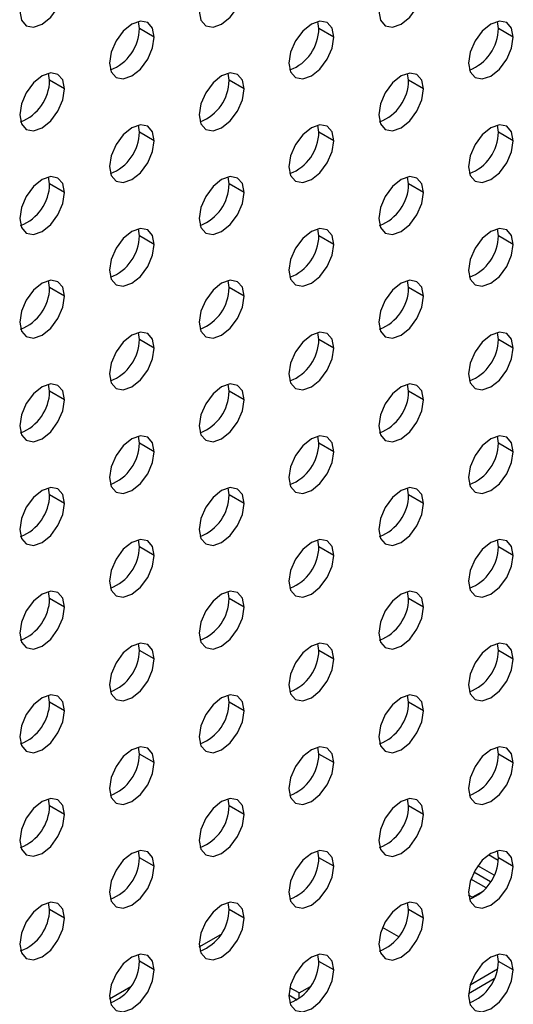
# Model space of a CAD drawing. Header units: millimetres. Extents: x 0 to 1118, y 0 to 864.
# Tile 393 of 438: x 1037.46 to 1039.79, y 675.92 to 680.58. Entities that reach past the tile are written whole.
import ezdxf

# ---------------------------------------------------------------- set-up
doc = ezdxf.new("R2010")
doc.units = ezdxf.units.MM

msp = doc.modelspace()

# ---------------------------------------------------------------- linework, layer by layer
at = {"color": 7, "linetype": 'Continuous', "lineweight": 25}
for p, q in [((1038.0246, 680.5338), (1038.02, 680.5668)), ((1038.8731, 680.5337), (1038.8686, 680.5667)), ((1039.7217, 680.5337), (1039.7171, 680.5666)), ((1038.0953, 680.493), (1038.0246, 680.5338)), ((1038.9438, 680.4929), (1038.8731, 680.5337)), ((1039.7924, 680.4928), (1039.7217, 680.5337)), ((1037.6003, 680.2889), (1037.5958, 680.3218)), ((1038.4489, 680.2888), (1038.4443, 680.3218)), ((1039.2974, 680.2887), (1039.2928, 680.3217)), ((1037.671, 680.2481), (1037.6003, 680.2889)), ((1038.5196, 680.248), (1038.4489, 680.2888)), ((1039.3681, 680.2479), (1039.2974, 680.2887)), ((1038.0246, 680.0439), (1038.02, 680.0768)), ((1038.0953, 680.0031), (1038.0246, 680.0439)), ((1038.8731, 680.0438), (1038.8686, 680.0767)), ((1038.9438, 680.003), (1038.8731, 680.0438)), ((1039.7217, 680.0437), (1039.7171, 680.0767)), ((1039.7924, 680.0029), (1039.7217, 680.0437)), ((1037.6003, 679.799), (1037.5958, 679.8319)), ((1038.4489, 679.7989), (1038.4443, 679.8318)), ((1039.2974, 679.7988), (1039.2928, 679.8317)), ((1037.671, 679.7582), (1037.6003, 679.799)), ((1038.5196, 679.7581), (1038.4489, 679.7989)), ((1039.3681, 679.758), (1039.2974, 679.7988)), ((1038.0246, 679.554), (1038.02, 679.5869)), ((1038.8731, 679.5539), (1038.8686, 679.5868)), ((1039.7217, 679.5538), (1039.7171, 679.5867)), ((1038.0953, 679.5132), (1038.0246, 679.554)), ((1038.9438, 679.5131), (1038.8731, 679.5539)), ((1039.7924, 679.513), (1039.7217, 679.5538)), ((1037.6003, 679.3091), (1037.5958, 679.342)), ((1038.4489, 679.309), (1038.4443, 679.3419)), ((1039.2974, 679.3089), (1039.2928, 679.3418)), ((1037.671, 679.2682), (1037.6003, 679.3091)), ((1038.5196, 679.2682), (1038.4489, 679.309)), ((1039.3681, 679.2681), (1039.2974, 679.3089)), ((1038.0246, 679.064), (1038.02, 679.097)), ((1038.0953, 679.0232), (1038.0246, 679.064)), ((1038.8731, 679.064), (1038.8686, 679.0969)), ((1038.9438, 679.0231), (1038.8731, 679.064)), ((1039.7217, 679.0639), (1039.7171, 679.0968)), ((1039.7924, 679.0231), (1039.7217, 679.0639)), ((1037.6003, 678.8191), (1037.5958, 678.8521)), ((1038.4489, 678.819), (1038.4443, 678.852)), ((1039.2974, 678.819), (1039.2928, 678.8519)), ((1037.671, 678.7783), (1037.6003, 678.8191)), ((1038.5196, 678.7782), (1038.4489, 678.819)), ((1039.3681, 678.7781), (1039.2974, 678.819)), ((1038.0246, 678.5741), (1038.02, 678.6071)), ((1038.8731, 678.574), (1038.8686, 678.607)), ((1039.7217, 678.574), (1039.7171, 678.6069)), ((1038.0953, 678.5333), (1038.0246, 678.5741)), ((1038.9438, 678.5332), (1038.8731, 678.574)), ((1039.7924, 678.5331), (1039.7217, 678.574)), ((1037.6003, 678.3292), (1037.5958, 678.3621)), ((1038.4489, 678.3291), (1038.4443, 678.3621)), ((1039.2974, 678.329), (1039.2928, 678.362)), ((1037.671, 678.2884), (1037.6003, 678.3292)), ((1038.5196, 678.2883), (1038.4489, 678.3291)), ((1039.3681, 678.2882), (1039.2974, 678.329)), ((1038.0246, 678.0842), (1038.02, 678.1171)), ((1038.0953, 678.0434), (1038.0246, 678.0842)), ((1038.8731, 678.0841), (1038.8686, 678.1171)), ((1038.9438, 678.0433), (1038.8731, 678.0841)), ((1039.7217, 678.084), (1039.7171, 678.117)), ((1039.7924, 678.0432), (1039.7217, 678.084)), ((1037.6003, 677.8393), (1037.5958, 677.8722)), ((1038.4489, 677.8392), (1038.4443, 677.8721)), ((1039.2974, 677.8391), (1039.2928, 677.872)), ((1037.671, 677.7985), (1037.6003, 677.8393)), ((1038.5196, 677.7984), (1038.4489, 677.8392)), ((1039.3681, 677.7983), (1039.2974, 677.8391)), ((1038.0246, 677.5943), (1038.02, 677.6272)), ((1038.8731, 677.5942), (1038.8686, 677.6271)), ((1039.7217, 677.5941), (1039.7171, 677.627)), ((1038.0953, 677.5535), (1038.0246, 677.5943)), ((1038.9438, 677.5534), (1038.8731, 677.5942)), ((1039.7924, 677.5533), (1039.7217, 677.5941)), ((1037.6003, 677.3494), (1037.5958, 677.3823)), ((1037.671, 677.3085), (1037.6003, 677.3494)), ((1038.4489, 677.3493), (1038.4443, 677.3822)), ((1038.5196, 677.3085), (1038.4489, 677.3493)), ((1039.2974, 677.3492), (1039.2928, 677.3821)), ((1039.3681, 677.3084), (1039.2974, 677.3492)), ((1038.0246, 677.1044), (1038.02, 677.1373)), ((1038.8731, 677.1043), (1038.8686, 677.1372)), ((1039.7217, 677.1042), (1039.7171, 677.1371)), ((1038.0953, 677.0635), (1038.0246, 677.1044)), ((1038.9438, 677.0635), (1038.8731, 677.1043)), ((1039.7924, 677.0634), (1039.7217, 677.1042)), ((1037.6003, 676.8594), (1037.5958, 676.8924)), ((1038.4489, 676.8593), (1038.4443, 676.8923)), ((1039.2974, 676.8593), (1039.2928, 676.8922)), ((1037.671, 676.8186), (1037.6003, 676.8594)), ((1038.5196, 676.8185), (1038.4489, 676.8593)), ((1039.3681, 676.8184), (1039.2974, 676.8593)), ((1038.0246, 676.6144), (1038.02, 676.6474)), ((1038.8731, 676.6143), (1038.8686, 676.6473)), ((1039.7179, 676.6444), (1039.7142, 676.6465)), ((1039.7217, 676.6143), (1039.7171, 676.6472)), ((1038.0953, 676.5736), (1038.0246, 676.6144)), ((1038.9438, 676.5735), (1038.8731, 676.6143)), ((1039.7211, 676.6017), (1039.6757, 676.6279)), ((1039.7924, 676.5734), (1039.7217, 676.6143)), ((1039.7017, 676.5313), (1039.6244, 676.5759)), ((1039.6636, 676.4716), (1039.5917, 676.5131)), ((1039.6848, 676.5002), (1039.6059, 676.5457)), ((1039.6477, 676.4548), (1039.5995, 676.427)), ((1039.6038, 676.4245), (1039.5809, 676.4377)), ((1037.6003, 676.3695), (1037.5958, 676.4024)), ((1037.671, 676.3287), (1037.6003, 676.3695)), ((1038.4489, 676.3694), (1038.4443, 676.4024)), ((1038.5196, 676.3286), (1038.4489, 676.3694)), ((1039.2974, 676.3693), (1039.2928, 676.4023)), ((1039.3681, 676.3285), (1039.2974, 676.3693)), ((1039.2505, 676.2407), (1039.174, 676.2848)), ((1038.3081, 676.1925), (1038.409, 676.2507)), ((1038.0246, 676.1245), (1038.02, 676.1574)), ((1038.8731, 676.1244), (1038.8686, 676.1574)), ((1039.7217, 676.1243), (1039.7171, 676.1573)), ((1038.0953, 676.0837), (1038.0246, 676.1245)), ((1038.9438, 676.0836), (1038.8731, 676.1244)), ((1039.7172, 676.0868), (1039.5882, 676.0123)), ((1039.7924, 676.0835), (1039.7217, 676.1243)), ((1039.7015, 676.041), (1039.5806, 675.9711)), ((1037.8839, 675.9476), (1037.9847, 676.0058)), ((1038.7796, 675.9748), (1038.7364, 675.9998)), ((1038.7796, 675.9748), (1038.8333, 676.0058)), ((1038.7318, 675.9657), (1038.771, 675.9431)), ((1038.7796, 675.9488), (1038.7796, 675.9748))]:
    msp.add_line(p, q, dxfattribs=at)
at = {"color": 7, "linetype": 'Continuous', "lineweight": 25, "flags": 128}
for points in [[(1037.4589, 680.6155), (1037.467, 680.5733), (1037.49, 680.5469), (1037.5244, 680.5402), (1037.565, 680.5543), (1037.6056, 680.587), (1037.64, 680.6335), (1037.663, 680.6865), (1037.671, 680.738)], [(1038.3074, 680.6155), (1038.3155, 680.5733), (1038.3385, 680.5468), (1038.3729, 680.5401), (1038.4135, 680.5542), (1038.4541, 680.587), (1038.4885, 680.6334), (1038.5115, 680.6864), (1038.5196, 680.7379)], [(1039.156, 680.6154), (1039.164, 680.5732), (1039.187, 680.5467), (1039.2214, 680.54), (1039.262, 680.5541), (1039.3026, 680.5869), (1039.337, 680.6333), (1039.36, 680.6863), (1039.3681, 680.7378)], [(1038.0953, 680.493), (1038.0872, 680.5352), (1038.0642, 680.5617), (1038.0298, 680.5684), (1037.9892, 680.5543), (1037.9486, 680.5215), (1037.9142, 680.4751), (1037.8912, 680.4221), (1037.8832, 680.3705)], [(1038.9438, 680.4929), (1038.9358, 680.5351), (1038.9128, 680.5616), (1038.8784, 680.5683), (1038.8378, 680.5542), (1038.7972, 680.5214), (1038.7628, 680.475), (1038.7398, 680.422), (1038.7317, 680.3705)], [(1039.7924, 680.4928), (1039.7843, 680.5351), (1039.7613, 680.5615), (1039.7269, 680.5682), (1039.6863, 680.5541), (1039.6457, 680.5213), (1039.6113, 680.4749), (1039.5883, 680.4219), (1039.5802, 680.3704)], [(1037.8832, 680.3705), (1037.8912, 680.3283), (1037.9142, 680.3019), (1037.9486, 680.2952), (1037.9892, 680.3093), (1038.0298, 680.342), (1038.0642, 680.3885), (1038.0872, 680.4415), (1038.0953, 680.493)], [(1038.7317, 680.3705), (1038.7398, 680.3283), (1038.7628, 680.3018), (1038.7972, 680.2951), (1038.8378, 680.3092), (1038.8784, 680.342), (1038.9128, 680.3884), (1038.9358, 680.4414), (1038.9438, 680.4929)], [(1039.5802, 680.3704), (1039.5883, 680.3282), (1039.6113, 680.3017), (1039.6457, 680.295), (1039.6863, 680.3091), (1039.7269, 680.3419), (1039.7613, 680.3883), (1039.7843, 680.4413), (1039.7924, 680.4928)], [(1037.671, 680.2481), (1037.663, 680.2903), (1037.64, 680.3168), (1037.6056, 680.3234), (1037.565, 680.3093), (1037.5244, 680.2766), (1037.49, 680.2302), (1037.467, 680.1772), (1037.4589, 680.1256)], [(1038.5196, 680.248), (1038.5115, 680.2902), (1038.4885, 680.3167), (1038.4541, 680.3234), (1038.4135, 680.3093), (1038.3729, 680.2765), (1038.3385, 680.2301), (1038.3155, 680.1771), (1038.3074, 680.1255)], [(1039.3681, 680.2479), (1039.36, 680.2901), (1039.337, 680.3166), (1039.3026, 680.3233), (1039.262, 680.3092), (1039.2214, 680.2764), (1039.187, 680.23), (1039.164, 680.177), (1039.156, 680.1255)], [(1037.4589, 680.1256), (1037.467, 680.0834), (1037.49, 680.0569), (1037.5244, 680.0503), (1037.565, 680.0644), (1037.6056, 680.0971), (1037.64, 680.1435), (1037.663, 680.1965), (1037.671, 680.2481)], [(1038.3074, 680.1255), (1038.3155, 680.0833), (1038.3385, 680.0569), (1038.3729, 680.0502), (1038.4135, 680.0643), (1038.4541, 680.097), (1038.4885, 680.1435), (1038.5115, 680.1965), (1038.5196, 680.248)], [(1039.156, 680.1255), (1039.164, 680.0832), (1039.187, 680.0568), (1039.2214, 680.0501), (1039.262, 680.0642), (1039.3026, 680.097), (1039.337, 680.1434), (1039.36, 680.1964), (1039.3681, 680.2479)], [(1038.0953, 680.0031), (1038.0872, 680.0453), (1038.0642, 680.0718), (1038.0298, 680.0784), (1037.9892, 680.0643), (1037.9486, 680.0316), (1037.9142, 679.9852), (1037.8912, 679.9321), (1037.8832, 679.8806)], [(1038.9438, 680.003), (1038.9358, 680.0452), (1038.9128, 680.0717), (1038.8784, 680.0784), (1038.8378, 680.0642), (1038.7972, 680.0315), (1038.7628, 679.9851), (1038.7398, 679.9321), (1038.7317, 679.8805)], [(1039.7924, 680.0029), (1039.7843, 680.0451), (1039.7613, 680.0716), (1039.7269, 680.0783), (1039.6863, 680.0642), (1039.6457, 680.0314), (1039.6113, 679.985), (1039.5883, 679.932), (1039.5802, 679.8805)], [(1037.8832, 679.8806), (1037.8912, 679.8384), (1037.9142, 679.8119), (1037.9486, 679.8053), (1037.9892, 679.8194), (1038.0298, 679.8521), (1038.0642, 679.8985), (1038.0872, 679.9515), (1038.0953, 680.0031)], [(1038.7317, 679.8805), (1038.7398, 679.8383), (1038.7628, 679.8119), (1038.7972, 679.8052), (1038.8378, 679.8193), (1038.8784, 679.852), (1038.9128, 679.8985), (1038.9358, 679.9515), (1038.9438, 680.003)], [(1039.5802, 679.8805), (1039.5883, 679.8382), (1039.6113, 679.8118), (1039.6457, 679.8051), (1039.6863, 679.8192), (1039.7269, 679.852), (1039.7613, 679.8984), (1039.7843, 679.9514), (1039.7924, 680.0029)], [(1037.671, 679.7582), (1037.663, 679.8004), (1037.64, 679.8268), (1037.6056, 679.8335), (1037.565, 679.8194), (1037.5244, 679.7867), (1037.49, 679.7402), (1037.467, 679.6872), (1037.4589, 679.6357)], [(1038.5196, 679.7581), (1038.5115, 679.8003), (1038.4885, 679.8267), (1038.4541, 679.8334), (1038.4135, 679.8193), (1038.3729, 679.7866), (1038.3385, 679.7402), (1038.3155, 679.6871), (1038.3074, 679.6356)], [(1039.3681, 679.758), (1039.36, 679.8002), (1039.337, 679.8267), (1039.3026, 679.8334), (1039.262, 679.8192), (1039.2214, 679.7865), (1039.187, 679.7401), (1039.164, 679.6871), (1039.156, 679.6355)], [(1037.4589, 679.6357), (1037.467, 679.5935), (1037.49, 679.567), (1037.5244, 679.5603), (1037.565, 679.5744), (1037.6056, 679.6072), (1037.64, 679.6536), (1037.663, 679.7066), (1037.671, 679.7582)], [(1038.3074, 679.6356), (1038.3155, 679.5934), (1038.3385, 679.5669), (1038.3729, 679.5603), (1038.4135, 679.5744), (1038.4541, 679.6071), (1038.4885, 679.6535), (1038.5115, 679.7065), (1038.5196, 679.7581)], [(1039.156, 679.6355), (1039.164, 679.5933), (1039.187, 679.5669), (1039.2214, 679.5602), (1039.262, 679.5743), (1039.3026, 679.607), (1039.337, 679.6535), (1039.36, 679.7065), (1039.3681, 679.758)], [(1038.0953, 679.5132), (1038.0872, 679.5554), (1038.0642, 679.5818), (1038.0298, 679.5885), (1037.9892, 679.5744), (1037.9486, 679.5416), (1037.9142, 679.4952), (1037.8912, 679.4422), (1037.8832, 679.3907)], [(1038.9438, 679.5131), (1038.9358, 679.5553), (1038.9128, 679.5817), (1038.8784, 679.5884), (1038.8378, 679.5743), (1038.7972, 679.5416), (1038.7628, 679.4952), (1038.7398, 679.4421), (1038.7317, 679.3906)], [(1039.7924, 679.513), (1039.7843, 679.5552), (1039.7613, 679.5817), (1039.7269, 679.5884), (1039.6863, 679.5742), (1039.6457, 679.5415), (1039.6113, 679.4951), (1039.5883, 679.4421), (1039.5802, 679.3905)], [(1037.8832, 679.3907), (1037.8912, 679.3485), (1037.9142, 679.322), (1037.9486, 679.3153), (1037.9892, 679.3294), (1038.0298, 679.3622), (1038.0642, 679.4086), (1038.0872, 679.4616), (1038.0953, 679.5132)], [(1038.7317, 679.3906), (1038.7398, 679.3484), (1038.7628, 679.3219), (1038.7972, 679.3153), (1038.8378, 679.3294), (1038.8784, 679.3621), (1038.9128, 679.4085), (1038.9358, 679.4615), (1038.9438, 679.5131)], [(1039.5802, 679.3905), (1039.5883, 679.3483), (1039.6113, 679.3219), (1039.6457, 679.3152), (1039.6863, 679.3293), (1039.7269, 679.362), (1039.7613, 679.4085), (1039.7843, 679.4615), (1039.7924, 679.513)], [(1037.671, 679.2682), (1037.663, 679.3104), (1037.64, 679.3369), (1037.6056, 679.3436), (1037.565, 679.3295), (1037.5244, 679.2967), (1037.49, 679.2503), (1037.467, 679.1973), (1037.4589, 679.1458)], [(1038.5196, 679.2682), (1038.5115, 679.3104), (1038.4885, 679.3368), (1038.4541, 679.3435), (1038.4135, 679.3294), (1038.3729, 679.2966), (1038.3385, 679.2502), (1038.3155, 679.1972), (1038.3074, 679.1457)], [(1039.3681, 679.2681), (1039.36, 679.3103), (1039.337, 679.3367), (1039.3026, 679.3434), (1039.262, 679.3293), (1039.2214, 679.2966), (1039.187, 679.2502), (1039.164, 679.1971), (1039.156, 679.1456)], [(1037.4589, 679.1458), (1037.467, 679.1036), (1037.49, 679.0771), (1037.5244, 679.0704), (1037.565, 679.0845), (1037.6056, 679.1173), (1037.64, 679.1637), (1037.663, 679.2167), (1037.671, 679.2682)], [(1038.3074, 679.1457), (1038.3155, 679.1035), (1038.3385, 679.077), (1038.3729, 679.0703), (1038.4135, 679.0844), (1038.4541, 679.1172), (1038.4885, 679.1636), (1038.5115, 679.2166), (1038.5196, 679.2682)], [(1039.156, 679.1456), (1039.164, 679.1034), (1039.187, 679.0769), (1039.2214, 679.0703), (1039.262, 679.0844), (1039.3026, 679.1171), (1039.337, 679.1635), (1039.36, 679.2165), (1039.3681, 679.2681)], [(1038.0953, 679.0232), (1038.0872, 679.0654), (1038.0642, 679.0919), (1038.0298, 679.0986), (1037.9892, 679.0845), (1037.9486, 679.0517), (1037.9142, 679.0053), (1037.8912, 678.9523), (1037.8832, 678.9008)], [(1038.9438, 679.0231), (1038.9358, 679.0654), (1038.9128, 679.0918), (1038.8784, 679.0985), (1038.8378, 679.0844), (1038.7972, 679.0516), (1038.7628, 679.0052), (1038.7398, 678.9522), (1038.7317, 678.9007)], [(1039.7924, 679.0231), (1039.7843, 679.0653), (1039.7613, 679.0917), (1039.7269, 679.0984), (1039.6863, 679.0843), (1039.6457, 679.0516), (1039.6113, 679.0051), (1039.5883, 678.9521), (1039.5802, 678.9006)], [(1037.8832, 678.9008), (1037.8912, 678.8586), (1037.9142, 678.8321), (1037.9486, 678.8254), (1037.9892, 678.8395), (1038.0298, 678.8723), (1038.0642, 678.9187), (1038.0872, 678.9717), (1038.0953, 679.0232)], [(1038.7317, 678.9007), (1038.7398, 678.8585), (1038.7628, 678.832), (1038.7972, 678.8253), (1038.8378, 678.8394), (1038.8784, 678.8722), (1038.9128, 678.9186), (1038.9358, 678.9716), (1038.9438, 679.0231)], [(1039.5802, 678.9006), (1039.5883, 678.8584), (1039.6113, 678.8319), (1039.6457, 678.8252), (1039.6863, 678.8394), (1039.7269, 678.8721), (1039.7613, 678.9185), (1039.7843, 678.9715), (1039.7924, 679.0231)], [(1037.671, 678.7783), (1037.663, 678.8205), (1037.64, 678.847), (1037.6056, 678.8537), (1037.565, 678.8396), (1037.5244, 678.8068), (1037.49, 678.7604), (1037.467, 678.7074), (1037.4589, 678.6558)], [(1038.5196, 678.7782), (1038.5115, 678.8204), (1038.4885, 678.8469), (1038.4541, 678.8536), (1038.4135, 678.8395), (1038.3729, 678.8067), (1038.3385, 678.7603), (1038.3155, 678.7073), (1038.3074, 678.6558)], [(1039.3681, 678.7781), (1039.36, 678.8204), (1039.337, 678.8468), (1039.3026, 678.8535), (1039.262, 678.8394), (1039.2214, 678.8066), (1039.187, 678.7602), (1039.164, 678.7072), (1039.156, 678.6557)], [(1037.4589, 678.6558), (1037.467, 678.6136), (1037.49, 678.5872), (1037.5244, 678.5805), (1037.565, 678.5946), (1037.6056, 678.6274), (1037.64, 678.6738), (1037.663, 678.7268), (1037.671, 678.7783)], [(1038.3074, 678.6558), (1038.3155, 678.6136), (1038.3385, 678.5871), (1038.3729, 678.5804), (1038.4135, 678.5945), (1038.4541, 678.6273), (1038.4885, 678.6737), (1038.5115, 678.7267), (1038.5196, 678.7782)], [(1039.156, 678.6557), (1039.164, 678.6135), (1039.187, 678.587), (1039.2214, 678.5803), (1039.262, 678.5944), (1039.3026, 678.6272), (1039.337, 678.6736), (1039.36, 678.7266), (1039.3681, 678.7781)], [(1038.0953, 678.5333), (1038.0872, 678.5755), (1038.0642, 678.602), (1038.0298, 678.6087), (1037.9892, 678.5946), (1037.9486, 678.5618), (1037.9142, 678.5154), (1037.8912, 678.4624), (1037.8832, 678.4108)], [(1038.9438, 678.5332), (1038.9358, 678.5754), (1038.9128, 678.6019), (1038.8784, 678.6086), (1038.8378, 678.5945), (1038.7972, 678.5617), (1038.7628, 678.5153), (1038.7398, 678.4623), (1038.7317, 678.4108)], [(1039.7924, 678.5331), (1039.7843, 678.5754), (1039.7613, 678.6018), (1039.7269, 678.6085), (1039.6863, 678.5944), (1039.6457, 678.5616), (1039.6113, 678.5152), (1039.5883, 678.4622), (1039.5802, 678.4107)], [(1037.8832, 678.4108), (1037.8912, 678.3686), (1037.9142, 678.3422), (1037.9486, 678.3355), (1037.9892, 678.3496), (1038.0298, 678.3823), (1038.0642, 678.4288), (1038.0872, 678.4818), (1038.0953, 678.5333)], [(1038.7317, 678.4108), (1038.7398, 678.3686), (1038.7628, 678.3421), (1038.7972, 678.3354), (1038.8378, 678.3495), (1038.8784, 678.3823), (1038.9128, 678.4287), (1038.9358, 678.4817), (1038.9438, 678.5332)], [(1039.5802, 678.4107), (1039.5883, 678.3685), (1039.6113, 678.342), (1039.6457, 678.3353), (1039.6863, 678.3494), (1039.7269, 678.3822), (1039.7613, 678.4286), (1039.7843, 678.4816), (1039.7924, 678.5331)], [(1037.671, 678.2884), (1037.663, 678.3306), (1037.64, 678.3571), (1037.6056, 678.3637), (1037.565, 678.3496), (1037.5244, 678.3169), (1037.49, 678.2705), (1037.467, 678.2175), (1037.4589, 678.1659)], [(1038.5196, 678.2883), (1038.5115, 678.3305), (1038.4885, 678.357), (1038.4541, 678.3637), (1038.4135, 678.3496), (1038.3729, 678.3168), (1038.3385, 678.2704), (1038.3155, 678.2174), (1038.3074, 678.1658)], [(1039.3681, 678.2882), (1039.36, 678.3304), (1039.337, 678.3569), (1039.3026, 678.3636), (1039.262, 678.3495), (1039.2214, 678.3167), (1039.187, 678.2703), (1039.164, 678.2173), (1039.156, 678.1658)], [(1037.4589, 678.1659), (1037.467, 678.1237), (1037.49, 678.0972), (1037.5244, 678.0906), (1037.565, 678.1047), (1037.6056, 678.1374), (1037.64, 678.1838), (1037.663, 678.2368), (1037.671, 678.2884)], [(1038.3074, 678.1658), (1038.3155, 678.1236), (1038.3385, 678.0972), (1038.3729, 678.0905), (1038.4135, 678.1046), (1038.4541, 678.1373), (1038.4885, 678.1838), (1038.5115, 678.2368), (1038.5196, 678.2883)], [(1039.156, 678.1658), (1039.164, 678.1236), (1039.187, 678.0971), (1039.2214, 678.0904), (1039.262, 678.1045), (1039.3026, 678.1373), (1039.337, 678.1837), (1039.36, 678.2367), (1039.3681, 678.2882)], [(1038.0953, 678.0434), (1038.0872, 678.0856), (1038.0642, 678.1121), (1038.0298, 678.1187), (1037.9892, 678.1046), (1037.9486, 678.0719), (1037.9142, 678.0255), (1037.8912, 677.9725), (1037.8832, 677.9209)], [(1038.9438, 678.0433), (1038.9358, 678.0855), (1038.9128, 678.112), (1038.8784, 678.1187), (1038.8378, 678.1046), (1038.7972, 678.0718), (1038.7628, 678.0254), (1038.7398, 677.9724), (1038.7317, 677.9208)], [(1039.7924, 678.0432), (1039.7843, 678.0854), (1039.7613, 678.1119), (1039.7269, 678.1186), (1039.6863, 678.1045), (1039.6457, 678.0717), (1039.6113, 678.0253), (1039.5883, 677.9723), (1039.5802, 677.9208)], [(1037.8832, 677.9209), (1037.8912, 677.8787), (1037.9142, 677.8522), (1037.9486, 677.8456), (1037.9892, 677.8597), (1038.0298, 677.8924), (1038.0642, 677.9388), (1038.0872, 677.9918), (1038.0953, 678.0434)], [(1038.7317, 677.9208), (1038.7398, 677.8786), (1038.7628, 677.8522), (1038.7972, 677.8455), (1038.8378, 677.8596), (1038.8784, 677.8923), (1038.9128, 677.9388), (1038.9358, 677.9918), (1038.9438, 678.0433)], [(1039.5802, 677.9208), (1039.5883, 677.8785), (1039.6113, 677.8521), (1039.6457, 677.8454), (1039.6863, 677.8595), (1039.7269, 677.8923), (1039.7613, 677.9387), (1039.7843, 677.9917), (1039.7924, 678.0432)], [(1037.671, 677.7985), (1037.663, 677.8407), (1037.64, 677.8671), (1037.6056, 677.8738), (1037.565, 677.8597), (1037.5244, 677.827), (1037.49, 677.7805), (1037.467, 677.7275), (1037.4589, 677.676)], [(1038.5196, 677.7984), (1038.5115, 677.8406), (1038.4885, 677.8671), (1038.4541, 677.8737), (1038.4135, 677.8596), (1038.3729, 677.8269), (1038.3385, 677.7805), (1038.3155, 677.7274), (1038.3074, 677.6759)], [(1039.3681, 677.7983), (1039.36, 677.8405), (1039.337, 677.867), (1039.3026, 677.8737), (1039.262, 677.8595), (1039.2214, 677.8268), (1039.187, 677.7804), (1039.164, 677.7274), (1039.156, 677.6758)], [(1037.4589, 677.676), (1037.467, 677.6338), (1037.49, 677.6073), (1037.5244, 677.6006), (1037.565, 677.6147), (1037.6056, 677.6475), (1037.64, 677.6939), (1037.663, 677.7469), (1037.671, 677.7985)], [(1038.3074, 677.6759), (1038.3155, 677.6337), (1038.3385, 677.6072), (1038.3729, 677.6006), (1038.4135, 677.6147), (1038.4541, 677.6474), (1038.4885, 677.6938), (1038.5115, 677.7468), (1038.5196, 677.7984)], [(1039.156, 677.6758), (1039.164, 677.6336), (1039.187, 677.6072), (1039.2214, 677.6005), (1039.262, 677.6146), (1039.3026, 677.6473), (1039.337, 677.6938), (1039.36, 677.7468), (1039.3681, 677.7983)], [(1038.0953, 677.5535), (1038.0872, 677.5957), (1038.0642, 677.6221), (1038.0298, 677.6288), (1037.9892, 677.6147), (1037.9486, 677.582), (1037.9142, 677.5355), (1037.8912, 677.4825), (1037.8832, 677.431)], [(1038.9438, 677.5534), (1038.9358, 677.5956), (1038.9128, 677.622), (1038.8784, 677.6287), (1038.8378, 677.6146), (1038.7972, 677.5819), (1038.7628, 677.5355), (1038.7398, 677.4824), (1038.7317, 677.4309)], [(1039.7924, 677.5533), (1039.7843, 677.5955), (1039.7613, 677.622), (1039.7269, 677.6287), (1039.6863, 677.6145), (1039.6457, 677.5818), (1039.6113, 677.5354), (1039.5883, 677.4824), (1039.5802, 677.4308)], [(1037.8832, 677.431), (1037.8912, 677.3888), (1037.9142, 677.3623), (1037.9486, 677.3556), (1037.9892, 677.3697), (1038.0298, 677.4025), (1038.0642, 677.4489), (1038.0872, 677.5019), (1038.0953, 677.5535)], [(1038.7317, 677.4309), (1038.7398, 677.3887), (1038.7628, 677.3622), (1038.7972, 677.3556), (1038.8378, 677.3697), (1038.8784, 677.4024), (1038.9128, 677.4488), (1038.9358, 677.5018), (1038.9438, 677.5534)], [(1039.5802, 677.4308), (1039.5883, 677.3886), (1039.6113, 677.3622), (1039.6457, 677.3555), (1039.6863, 677.3696), (1039.7269, 677.4023), (1039.7613, 677.4488), (1039.7843, 677.5018), (1039.7924, 677.5533)], [(1037.671, 677.3085), (1037.663, 677.3507), (1037.64, 677.3772), (1037.6056, 677.3839), (1037.565, 677.3698), (1037.5244, 677.337), (1037.49, 677.2906), (1037.467, 677.2376), (1037.4589, 677.1861)], [(1038.5196, 677.3085), (1038.5115, 677.3507), (1038.4885, 677.3771), (1038.4541, 677.3838), (1038.4135, 677.3697), (1038.3729, 677.3369), (1038.3385, 677.2905), (1038.3155, 677.2375), (1038.3074, 677.186)], [(1039.3681, 677.3084), (1039.36, 677.3506), (1039.337, 677.377), (1039.3026, 677.3837), (1039.262, 677.3696), (1039.2214, 677.3369), (1039.187, 677.2905), (1039.164, 677.2374), (1039.156, 677.1859)], [(1037.4589, 677.1861), (1037.467, 677.1439), (1037.49, 677.1174), (1037.5244, 677.1107), (1037.565, 677.1248), (1037.6056, 677.1576), (1037.64, 677.204), (1037.663, 677.257), (1037.671, 677.3085)], [(1038.3074, 677.186), (1038.3155, 677.1438), (1038.3385, 677.1173), (1038.3729, 677.1106), (1038.4135, 677.1247), (1038.4541, 677.1575), (1038.4885, 677.2039), (1038.5115, 677.2569), (1038.5196, 677.3085)], [(1039.156, 677.1859), (1039.164, 677.1437), (1039.187, 677.1172), (1039.2214, 677.1106), (1039.262, 677.1247), (1039.3026, 677.1574), (1039.337, 677.2038), (1039.36, 677.2568), (1039.3681, 677.3084)], [(1038.0953, 677.0635), (1038.0872, 677.1057), (1038.0642, 677.1322), (1038.0298, 677.1389), (1037.9892, 677.1248), (1037.9486, 677.092), (1037.9142, 677.0456), (1037.8912, 676.9926), (1037.8832, 676.9411)], [(1038.9438, 677.0635), (1038.9358, 677.1057), (1038.9128, 677.1321), (1038.8784, 677.1388), (1038.8378, 677.1247), (1038.7972, 677.0919), (1038.7628, 677.0455), (1038.7398, 676.9925), (1038.7317, 676.941)], [(1039.7924, 677.0634), (1039.7843, 677.1056), (1039.7613, 677.132), (1039.7269, 677.1387), (1039.6863, 677.1246), (1039.6457, 677.0919), (1039.6113, 677.0455), (1039.5883, 676.9924), (1039.5802, 676.9409)], [(1037.8832, 676.9411), (1037.8912, 676.8989), (1037.9142, 676.8724), (1037.9486, 676.8657), (1037.9892, 676.8798), (1038.0298, 676.9126), (1038.0642, 676.959), (1038.0872, 677.012), (1038.0953, 677.0635)], [(1038.7317, 676.941), (1038.7398, 676.8988), (1038.7628, 676.8723), (1038.7972, 676.8656), (1038.8378, 676.8797), (1038.8784, 676.9125), (1038.9128, 676.9589), (1038.9358, 677.0119), (1038.9438, 677.0635)], [(1039.5802, 676.9409), (1039.5883, 676.8987), (1039.6113, 676.8722), (1039.6457, 676.8656), (1039.6863, 676.8797), (1039.7269, 676.9124), (1039.7613, 676.9588), (1039.7843, 677.0118), (1039.7924, 677.0634)], [(1037.671, 676.8186), (1037.663, 676.8608), (1037.64, 676.8873), (1037.6056, 676.894), (1037.565, 676.8799), (1037.5244, 676.8471), (1037.49, 676.8007), (1037.467, 676.7477), (1037.4589, 676.6961)], [(1038.5196, 676.8185), (1038.5115, 676.8607), (1038.4885, 676.8872), (1038.4541, 676.8939), (1038.4135, 676.8798), (1038.3729, 676.847), (1038.3385, 676.8006), (1038.3155, 676.7476), (1038.3074, 676.6961)], [(1039.3681, 676.8184), (1039.36, 676.8607), (1039.337, 676.8871), (1039.3026, 676.8938), (1039.262, 676.8797), (1039.2214, 676.8469), (1039.187, 676.8005), (1039.164, 676.7475), (1039.156, 676.696)], [(1037.4589, 676.6961), (1037.467, 676.6539), (1037.49, 676.6275), (1037.5244, 676.6208), (1037.565, 676.6349), (1037.6056, 676.6677), (1037.64, 676.7141), (1037.663, 676.7671), (1037.671, 676.8186)], [(1038.3074, 676.6961), (1038.3155, 676.6539), (1038.3385, 676.6274), (1038.3729, 676.6207), (1038.4135, 676.6348), (1038.4541, 676.6676), (1038.4885, 676.714), (1038.5115, 676.767), (1038.5196, 676.8185)], [(1039.156, 676.696), (1039.164, 676.6538), (1039.187, 676.6273), (1039.2214, 676.6206), (1039.262, 676.6347), (1039.3026, 676.6675), (1039.337, 676.7139), (1039.36, 676.7669), (1039.3681, 676.8184)], [(1038.0953, 676.5736), (1038.0872, 676.6158), (1038.0642, 676.6423), (1038.0298, 676.649), (1037.9892, 676.6349), (1037.9486, 676.6021), (1037.9142, 676.5557), (1037.8912, 676.5027), (1037.8832, 676.4511)], [(1038.9438, 676.5735), (1038.9358, 676.6157), (1038.9128, 676.6422), (1038.8784, 676.6489), (1038.8378, 676.6348), (1038.7972, 676.602), (1038.7628, 676.5556), (1038.7398, 676.5026), (1038.7317, 676.4511)], [(1039.7924, 676.5734), (1039.7843, 676.6157), (1039.7613, 676.6421), (1039.7269, 676.6488), (1039.6863, 676.6347), (1039.6457, 676.6019), (1039.6113, 676.5555), (1039.5883, 676.5025), (1039.5802, 676.451)], [(1037.8832, 676.4511), (1037.8912, 676.4089), (1037.9142, 676.3825), (1037.9486, 676.3758), (1037.9892, 676.3899), (1038.0298, 676.4227), (1038.0642, 676.4691), (1038.0872, 676.5221), (1038.0953, 676.5736)], [(1038.7317, 676.4511), (1038.7398, 676.4089), (1038.7628, 676.3824), (1038.7972, 676.3757), (1038.8378, 676.3898), (1038.8784, 676.4226), (1038.9128, 676.469), (1038.9358, 676.522), (1038.9438, 676.5735)], [(1039.5802, 676.451), (1039.5883, 676.4088), (1039.6113, 676.3823), (1039.6457, 676.3756), (1039.6863, 676.3897), (1039.7269, 676.4225), (1039.7613, 676.4689), (1039.7843, 676.5219), (1039.7924, 676.5734)], [(1037.671, 676.3287), (1037.663, 676.3709), (1037.64, 676.3974), (1037.6056, 676.404), (1037.565, 676.3899), (1037.5244, 676.3572), (1037.49, 676.3108), (1037.467, 676.2578), (1037.4589, 676.2062)], [(1038.5196, 676.3286), (1038.5115, 676.3708), (1038.4885, 676.3973), (1038.4541, 676.404), (1038.4135, 676.3899), (1038.3729, 676.3571), (1038.3385, 676.3107), (1038.3155, 676.2577), (1038.3074, 676.2061)], [(1039.3681, 676.3285), (1039.36, 676.3707), (1039.337, 676.3972), (1039.3026, 676.4039), (1039.262, 676.3898), (1039.2214, 676.357), (1039.187, 676.3106), (1039.164, 676.2576), (1039.156, 676.2061)], [(1037.4589, 676.2062), (1037.467, 676.164), (1037.49, 676.1375), (1037.5244, 676.1309), (1037.565, 676.145), (1037.6056, 676.1777), (1037.64, 676.2241), (1037.663, 676.2772), (1037.671, 676.3287)], [(1038.3074, 676.2061), (1038.3155, 676.1639), (1038.3385, 676.1375), (1038.3729, 676.1308), (1038.4135, 676.1449), (1038.4541, 676.1776), (1038.4885, 676.2241), (1038.5115, 676.2771), (1038.5196, 676.3286)], [(1039.156, 676.2061), (1039.164, 676.1639), (1039.187, 676.1374), (1039.2214, 676.1307), (1039.262, 676.1448), (1039.3026, 676.1776), (1039.337, 676.224), (1039.36, 676.277), (1039.3681, 676.3285)], [(1038.0953, 676.0837), (1038.0872, 676.1259), (1038.0642, 676.1524), (1038.0298, 676.159), (1037.9892, 676.1449), (1037.9486, 676.1122), (1037.9142, 676.0658), (1037.8912, 676.0128), (1037.8832, 675.9612)], [(1038.9438, 676.0836), (1038.9358, 676.1258), (1038.9128, 676.1523), (1038.8784, 676.159), (1038.8378, 676.1449), (1038.7972, 676.1121), (1038.7628, 676.0657), (1038.7398, 676.0127), (1038.7317, 675.9611)], [(1039.7924, 676.0835), (1039.7843, 676.1257), (1039.7613, 676.1522), (1039.7269, 676.1589), (1039.6863, 676.1448), (1039.6457, 676.112), (1039.6113, 676.0656), (1039.5883, 676.0126), (1039.5802, 675.9611)], [(1037.8832, 675.9612), (1037.8912, 675.919), (1037.9142, 675.8925), (1037.9486, 675.8859), (1037.9892, 675.9), (1038.0298, 675.9327), (1038.0642, 675.9791), (1038.0872, 676.0321), (1038.0953, 676.0837)], [(1038.7317, 675.9611), (1038.7398, 675.9189), (1038.7628, 675.8925), (1038.7972, 675.8858), (1038.8378, 675.8999), (1038.8784, 675.9326), (1038.9128, 675.9791), (1038.9358, 676.0321), (1038.9438, 676.0836)], [(1039.5802, 675.9611), (1039.5883, 675.9189), (1039.6113, 675.8924), (1039.6457, 675.8857), (1039.6863, 675.8998), (1039.7269, 675.9326), (1039.7613, 675.979), (1039.7843, 676.032), (1039.7924, 676.0835)]]:
    msp.add_lwpolyline(points, dxfattribs=at)
at = {"color": 7, "linetype": 'Continuous', "lineweight": 25}
for centre, radius, start, end in [((1037.8121, 680.5362), 0.2125, 290.8517, 359.3594), ((1038.6606, 680.5361), 0.2125, 290.8517, 359.3594), ((1039.5092, 680.536), 0.2125, 290.8517, 359.3594), ((1037.3878, 680.2913), 0.2125, 290.8517, 359.3594), ((1038.2364, 680.2912), 0.2125, 290.8517, 359.3594), ((1039.0849, 680.2911), 0.2125, 290.8517, 359.3594), ((1037.8121, 680.0463), 0.2125, 290.8517, 359.3594), ((1038.6606, 680.0462), 0.2125, 290.8517, 359.3594), ((1039.5092, 680.0461), 0.2125, 290.8517, 359.3594), ((1037.3878, 679.8014), 0.2125, 290.8517, 359.3594), ((1038.2364, 679.8013), 0.2125, 290.8517, 359.3594), ((1039.0849, 679.8012), 0.2125, 290.8517, 359.3594), ((1037.8121, 679.5563), 0.2125, 290.8517, 359.3594), ((1038.6606, 679.5563), 0.2125, 290.8517, 359.3594), ((1039.5092, 679.5562), 0.2125, 290.8517, 359.3594), ((1037.3878, 679.3114), 0.2125, 290.8517, 359.3594), ((1038.2364, 679.3113), 0.2125, 290.8517, 359.3594), ((1039.0849, 679.3113), 0.2125, 290.8517, 359.3594), ((1037.8121, 679.0664), 0.2125, 290.8517, 359.3594), ((1038.6606, 679.0663), 0.2125, 290.8517, 359.3594), ((1039.5092, 679.0663), 0.2125, 290.8517, 359.3594), ((1037.3878, 678.8215), 0.2125, 290.8517, 359.3594), ((1038.2364, 678.8214), 0.2125, 290.8517, 359.3594), ((1039.0849, 678.8213), 0.2125, 290.8517, 359.3594), ((1037.8121, 678.5765), 0.2125, 290.8517, 359.3594), ((1038.6606, 678.5764), 0.2125, 290.8517, 359.3594), ((1039.5092, 678.5763), 0.2125, 290.8517, 359.3594), ((1037.3878, 678.3316), 0.2125, 290.8517, 359.3594), ((1038.2364, 678.3315), 0.2125, 290.8517, 359.3594), ((1039.0849, 678.3314), 0.2125, 290.8517, 359.3594), ((1037.8121, 678.0866), 0.2125, 290.8517, 359.3594), ((1038.6606, 678.0865), 0.2125, 290.8517, 359.3594), ((1039.5092, 678.0864), 0.2125, 290.8517, 359.3594), ((1037.3878, 677.8417), 0.2125, 290.8517, 359.3594), ((1038.2364, 677.8416), 0.2125, 290.8517, 359.3594), ((1039.0849, 677.8415), 0.2125, 290.8517, 359.3594), ((1037.8121, 677.5967), 0.2125, 290.8517, 359.3594), ((1038.6606, 677.5966), 0.2125, 290.8517, 359.3594), ((1039.5092, 677.5965), 0.2125, 290.8517, 359.3594), ((1037.3878, 677.3517), 0.2125, 290.8517, 359.3594), ((1038.2364, 677.3516), 0.2125, 290.8517, 359.3594), ((1039.0849, 677.3516), 0.2125, 290.8517, 359.3594), ((1037.8121, 677.1067), 0.2125, 290.8517, 359.3594), ((1038.6606, 677.1066), 0.2125, 290.8517, 359.3594), ((1039.5092, 677.1066), 0.2125, 290.8517, 359.3594), ((1037.3878, 676.8618), 0.2125, 290.8517, 359.3594), ((1038.2364, 676.8617), 0.2125, 290.8517, 359.3594), ((1039.0849, 676.8616), 0.2125, 290.8517, 359.3594), ((1037.8121, 676.6168), 0.2125, 290.8517, 359.3594), ((1038.6606, 676.6167), 0.2125, 290.8517, 359.3594), ((1039.5092, 676.6166), 0.2125, 290.8517, 359.3594), ((1037.3878, 676.3719), 0.2125, 290.8517, 359.3594), ((1038.2364, 676.3718), 0.2125, 290.8517, 359.3594), ((1039.0855, 676.3715), 0.2118, 290.3553, 359.4255), ((1037.8121, 676.1269), 0.2125, 290.8517, 359.3594), ((1038.6606, 676.1268), 0.2125, 290.8517, 359.3594), ((1039.5092, 676.1267), 0.2125, 290.8517, 359.3594)]:
    msp.add_arc(centre, radius, start, end, dxfattribs=at)

doc.saveas('drawing.dxf')
